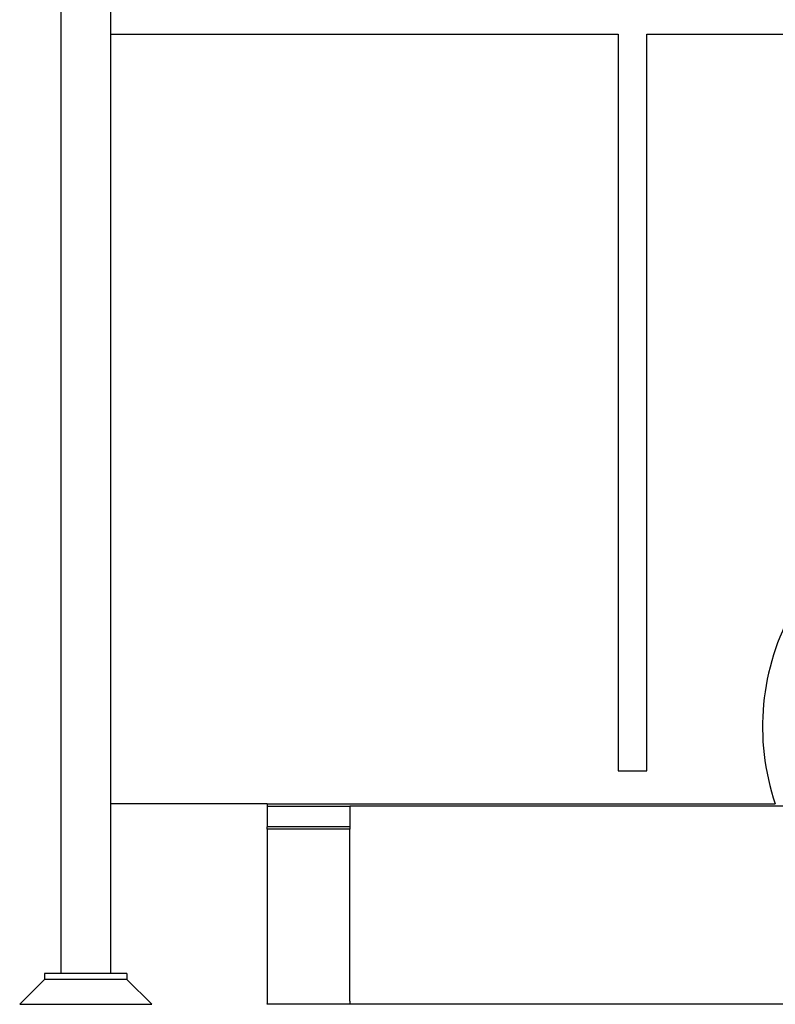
# Model space of a CAD drawing. Header units: inches. Extents: x 18 to 846, y -44 to 561.
# Tile 508 of 637: x 672 to 718, y 95 to 154. Entities that reach past the tile are written whole.
import ezdxf

# ---------------------------------------------------------------- set-up
doc = ezdxf.new("R2010")
doc.units = ezdxf.units.IN
doc.header["$LTSCALE"] = 24
doc.header["$MEASUREMENT"] = 0
doc.layers.add('Visible (ANSI)', color=7, linetype='Continuous', lineweight=30)

msp = doc.modelspace()

# ---------------------------------------------------------------- linework, layer by layer
at = {"layer": 'Visible (ANSI)'}
for p, q in [((674.61118, 185.00227), (674.61118, 96.7065)), ((677.61118, 185.00227), (677.61118, 96.7065)), ((677.61118, 153.5815), (708.36118, 153.5815)), ((708.36118, 153.5815), (708.36118, 108.966)), ((710.11118, 153.5815), (753.11118, 153.5815)), ((710.11118, 108.966), (710.11118, 153.5815)), ((708.36118, 108.966), (710.11118, 108.966)), ((687.11118, 106.966), (677.61118, 106.966)), ((687.11118, 106.966), (687.11118, 106.8315)), ((687.11118, 106.966), (717.88652, 106.966)), ((687.11118, 106.8315), (692.11118, 106.8315)), ((687.11118, 106.8315), (687.11118, 105.5815)), ((719.13198, 106.8315), (692.11118, 106.8315)), ((692.11118, 106.8315), (692.11118, 105.5815)), ((719.80431, 106.8315), (692.11118, 106.8315)), ((687.11118, 105.44368), (687.11118, 105.5815)), ((692.11118, 105.5815), (687.11118, 105.5815)), ((692.11118, 105.5815), (692.11118, 105.44368)), ((692.11118, 105.44368), (687.11118, 105.44368)), ((687.11118, 105.44368), (687.11118, 94.8698)), ((692.11118, 95.04309), (692.11118, 105.44368)), ((678.61118, 96.7065), (673.61118, 96.7065)), ((673.61118, 96.7065), (673.61118, 96.3315)), ((678.61118, 96.7065), (678.61118, 96.3315)), ((673.61118, 96.3315), (672.11118, 94.8315)), ((678.61118, 96.3315), (673.61118, 96.3315)), ((678.61118, 96.3315), (673.61118, 96.3315)), ((678.61118, 96.3315), (680.11118, 94.8315)), ((672.11118, 94.8315), (680.11118, 94.8315)), ((687.11118, 94.8315), (687.11118, 94.8698)), ((687.11118, 94.8698), (692.11118, 94.8698)), ((692.11118, 94.8315), (687.11118, 94.8315)), ((692.11118, 95.01892), (692.11118, 94.8315)), ((754.15618, 94.8315), (692.11118, 94.8315))]:
    msp.add_line(p, q, dxfattribs=at)
for centre, radius, start, end in [((731.61118, 111.644), 14.5, 101.940544, 198.8214873), ((691.93618, 95.01892), 0.175, 0, 7.9397215)]:
    msp.add_arc(centre, radius, start, end, dxfattribs=at)

doc.saveas('drawing.dxf')
